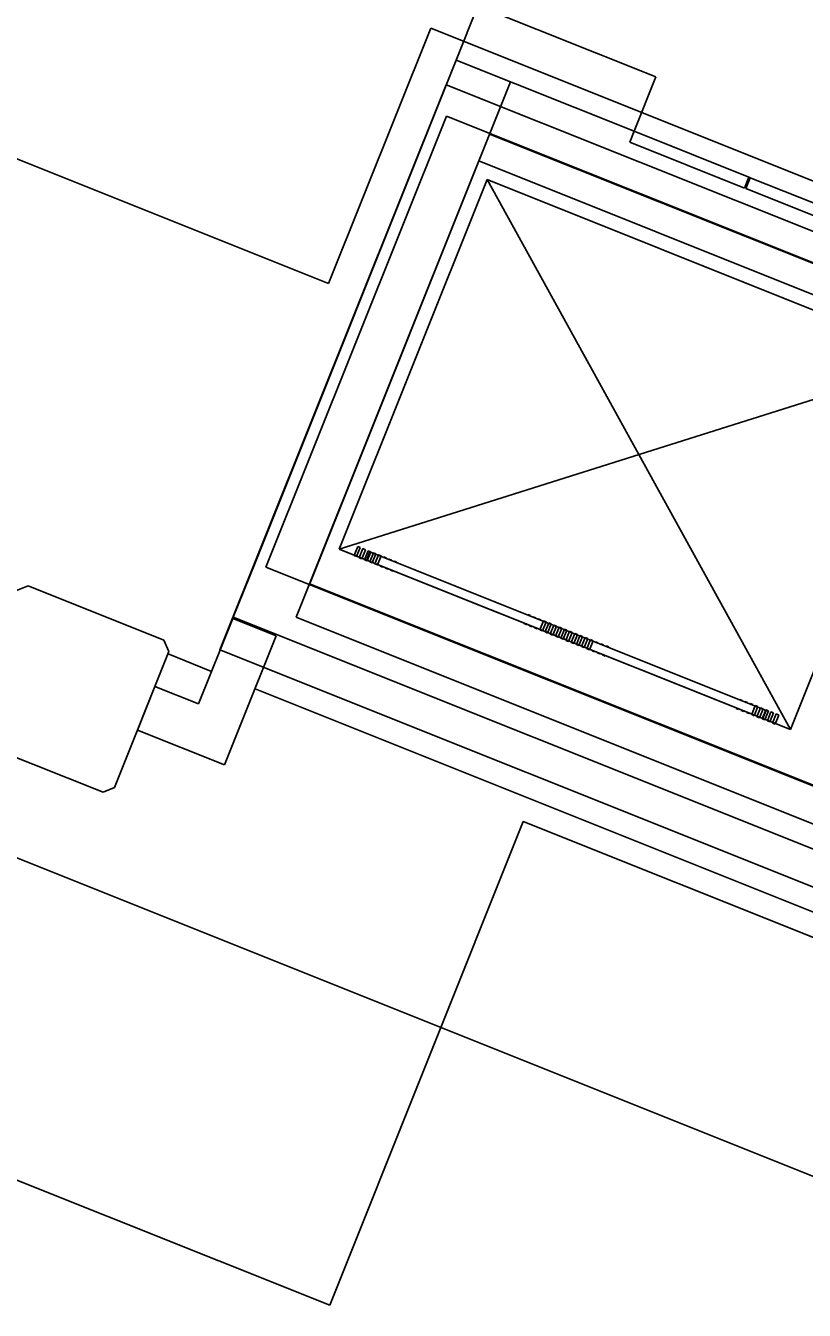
# Model space of a CAD drawing. Extents: x 468143 to 491361, y 1438528 to 1468730.
# Drawn here: x 488886.94 to 488898.02, y 1467184.34 to 1467202.63 of the extents above; entities that cross this region are included whole.
import ezdxf

# ---------------------------------------------------------------- set-up
doc = ezdxf.new("R2010")
doc.units = 0
doc.layers.add('Xreference_dp', color=7, linetype='Continuous')

msp = doc.modelspace()

# ---------------------------------------------------------------- linework, layer by layer
at = {"layer": 'Xreference_dp'}
for p, q in [((488893.373, 1467202.916), (488893.063, 1467202.142)), ((488895.907, 1467201.902), (488893.373, 1467202.916)), ((488892.703, 1467202.596), (488891.248, 1467198.959)), ((488932.008, 1467186.871), (488892.703, 1467202.596)), ((488893.063, 1467202.142), (488890.2, 1467194.985)), ((488893.063, 1467202.142), (488895.597, 1467201.129)), ((488893.837, 1467201.833), (488893.063, 1467202.142)), ((488891.248, 1467198.959), (488883.743, 1467201.962)), ((488890.974, 1467194.676), (488893.837, 1467201.833)), ((488895.597, 1467201.129), (488895.907, 1467201.902)), ((488892.92, 1467201.791), (488889.7, 1467193.744)), ((488892.92, 1467201.791), (488889.7, 1467193.744)), ((488931.296, 1467186.438), (488892.92, 1467201.791)), ((488931.296, 1467186.438), (488892.92, 1467201.791)), ((488890.355, 1467194.924), (488892.924, 1467201.345)), ((488892.924, 1467201.345), (488900.971, 1467198.126)), ((488893.539, 1467201.088), (488900.957, 1467198.12)), ((488900.971, 1467198.126), (488893.543, 1467201.098)), ((488895.535, 1467200.974), (488895.597, 1467201.129)), ((488895.597, 1467201.129), (488897.232, 1467200.475)), ((488897.17, 1467200.32), (488895.535, 1467200.974)), ((488890.784, 1467194.209), (488893.384, 1467200.708)), ((488890.784, 1467194.209), (488893.384, 1467200.708)), ((488893.384, 1467200.708), (488911.411, 1467193.496)), ((488893.384, 1467200.708), (488911.411, 1467193.496)), ((488893.504, 1467200.44), (488891.4, 1467195.179)), ((488893.504, 1467200.44), (488891.4, 1467195.179)), ((488897.821, 1467192.61), (488893.504, 1467200.44)), ((488899.926, 1467197.871), (488893.504, 1467200.44)), ((488899.926, 1467197.871), (488893.504, 1467200.44)), ((488897.232, 1467200.475), (488897.17, 1467200.32)), ((488897.251, 1467200.467), (488897.189, 1467200.312)), ((488897.232, 1467200.475), (488897.251, 1467200.467)), ((488897.251, 1467200.467), (488898.886, 1467199.813)), ((488898.824, 1467199.658), (488897.189, 1467200.312)), ((488891.4, 1467195.179), (488899.926, 1467197.871)), ((488897.821, 1467192.61), (488899.926, 1467197.871)), ((488897.821, 1467192.61), (488899.926, 1467197.871)), ((488871.705, 1467196.824), (489040.048, 1467129.477)), ((488897.821, 1467192.61), (488891.4, 1467195.179)), ((488891.4, 1467195.179), (488891.789, 1467195.023)), ((488891.662, 1467195.216), (488891.61, 1467195.087)), ((488891.662, 1467195.216), (488891.61, 1467195.087)), ((488891.647, 1467195.072), (488891.61, 1467195.087)), ((488891.61, 1467195.087), (488891.647, 1467195.072)), ((488891.647, 1467195.072), (488891.61, 1467195.087)), ((488891.61, 1467195.087), (488891.647, 1467195.072)), ((488891.647, 1467195.072), (488891.699, 1467195.201)), ((488891.647, 1467195.072), (488891.699, 1467195.201)), ((488891.699, 1467195.201), (488891.662, 1467195.216)), ((488891.662, 1467195.216), (488891.699, 1467195.201)), ((488891.699, 1467195.201), (488891.662, 1467195.216)), ((488891.662, 1467195.216), (488891.699, 1467195.201)), ((488891.736, 1467195.186), (488891.685, 1467195.057)), ((488891.736, 1467195.186), (488891.685, 1467195.057)), ((488891.722, 1467195.042), (488891.685, 1467195.057)), ((488891.685, 1467195.057), (488891.722, 1467195.042)), ((488891.722, 1467195.042), (488891.685, 1467195.057)), ((488891.685, 1467195.057), (488891.722, 1467195.042)), ((488891.722, 1467195.042), (488891.773, 1467195.171)), ((488891.722, 1467195.042), (488891.773, 1467195.171)), ((488891.773, 1467195.171), (488891.736, 1467195.186)), ((488891.736, 1467195.186), (488891.773, 1467195.171)), ((488891.773, 1467195.171), (488891.736, 1467195.186)), ((488891.736, 1467195.186), (488891.773, 1467195.171)), ((488891.811, 1467195.156), (488891.759, 1467195.027)), ((488891.811, 1467195.156), (488891.759, 1467195.027)), ((488891.836, 1467195.139), (488891.789, 1467195.023)), ((488891.796, 1467195.012), (488891.848, 1467195.141)), ((488891.848, 1467195.141), (488891.811, 1467195.156)), ((488891.811, 1467195.156), (488891.848, 1467195.141)), ((488891.848, 1467195.141), (488891.811, 1467195.156)), ((488891.811, 1467195.156), (488891.848, 1467195.141)), ((488891.885, 1467195.127), (488891.833, 1467194.997)), ((488891.836, 1467195.139), (488897.478, 1467192.882)), ((488891.87, 1467194.983), (488891.922, 1467195.112)), ((488891.922, 1467195.112), (488891.885, 1467195.127)), ((488891.885, 1467195.127), (488891.922, 1467195.112)), ((488891.922, 1467195.112), (488891.885, 1467195.127)), ((488891.885, 1467195.127), (488891.922, 1467195.112)), ((488891.959, 1467195.097), (488891.907, 1467194.968)), ((488891.945, 1467194.953), (488891.996, 1467195.082)), ((488891.996, 1467195.082), (488891.959, 1467195.097)), ((488891.959, 1467195.097), (488891.996, 1467195.082)), ((488891.996, 1467195.082), (488891.959, 1467195.097)), ((488891.959, 1467195.097), (488891.996, 1467195.082)), ((488892.071, 1467195.052), (488892.033, 1467195.067)), ((488892.033, 1467195.067), (488892.071, 1467195.052)), ((488890.2, 1467194.985), (488889.891, 1467194.212)), ((488898.402, 1467191.704), (488890.355, 1467194.924)), ((488891.796, 1467195.012), (488891.759, 1467195.027)), ((488891.759, 1467195.027), (488891.796, 1467195.012)), ((488891.796, 1467195.012), (488891.759, 1467195.027)), ((488891.759, 1467195.027), (488891.796, 1467195.012)), ((488897.431, 1467192.766), (488891.789, 1467195.023)), ((488891.87, 1467194.983), (488891.833, 1467194.997)), ((488891.833, 1467194.997), (488891.87, 1467194.983)), ((488891.87, 1467194.983), (488891.833, 1467194.997)), ((488891.833, 1467194.997), (488891.87, 1467194.983)), ((488891.945, 1467194.953), (488891.907, 1467194.968)), ((488891.907, 1467194.968), (488891.945, 1467194.953)), ((488891.945, 1467194.953), (488891.907, 1467194.968)), ((488891.907, 1467194.968), (488891.945, 1467194.953)), ((488892.019, 1467194.923), (488891.982, 1467194.938)), ((488891.982, 1467194.938), (488892.019, 1467194.923)), ((488892.093, 1467194.893), (488892.056, 1467194.908)), ((488892.056, 1467194.908), (488892.093, 1467194.893)), ((488892.145, 1467195.023), (488892.108, 1467195.037)), ((488892.108, 1467195.037), (488892.145, 1467195.023)), ((488892.13, 1467194.878), (488892.167, 1467194.864)), ((488892.167, 1467194.864), (488892.13, 1467194.878)), ((488892.182, 1467195.008), (488892.219, 1467194.993)), ((488892.219, 1467194.993), (488892.182, 1467195.008)), ((488898.396, 1467191.718), (488890.978, 1467194.686)), ((488886.969, 1467194.658), (488886.807, 1467194.588)), ((488888.904, 1467193.884), (488886.969, 1467194.658)), ((488923.47, 1467181.676), (488890.974, 1467194.676)), ((488889.883, 1467194.192), (488889.395, 1467192.974)), ((488890.502, 1467193.945), (488889.883, 1467194.192)), ((488889.891, 1467194.212), (488923.16, 1467180.902)), ((488908.811, 1467186.996), (488890.784, 1467194.209)), ((488908.811, 1467186.996), (488890.784, 1467194.209)), ((488894.121, 1467194.232), (488894.084, 1467194.247)), ((488894.084, 1467194.247), (488894.121, 1467194.232)), ((488894.158, 1467194.217), (488894.195, 1467194.202)), ((488894.195, 1467194.202), (488894.158, 1467194.217)), ((488894.232, 1467194.187), (488894.269, 1467194.173)), ((488894.269, 1467194.173), (488894.232, 1467194.187)), ((488894.307, 1467194.158), (488894.255, 1467194.029)), ((488894.292, 1467194.014), (488894.344, 1467194.143)), ((488894.344, 1467194.143), (488894.307, 1467194.158)), ((488894.307, 1467194.158), (488894.344, 1467194.143)), ((488894.344, 1467194.143), (488894.307, 1467194.158)), ((488894.307, 1467194.158), (488894.344, 1467194.143)), ((488894.069, 1467194.103), (488894.032, 1467194.118)), ((488894.032, 1467194.118), (488894.069, 1467194.103)), ((488894.106, 1467194.088), (488894.143, 1467194.073)), ((488894.143, 1467194.073), (488894.106, 1467194.088)), ((488894.181, 1467194.058), (488894.218, 1467194.043)), ((488894.218, 1467194.043), (488894.181, 1467194.058)), ((488894.292, 1467194.014), (488894.255, 1467194.029)), ((488894.255, 1467194.029), (488894.292, 1467194.014)), ((488894.292, 1467194.014), (488894.255, 1467194.029)), ((488894.255, 1467194.029), (488894.292, 1467194.014)), ((488894.381, 1467194.128), (488894.329, 1467193.999)), ((488894.329, 1467193.999), (488894.366, 1467193.984)), ((488894.366, 1467193.984), (488894.329, 1467193.999)), ((488894.329, 1467193.999), (488894.366, 1467193.984)), ((488894.366, 1467193.984), (488894.329, 1467193.999)), ((488894.366, 1467193.984), (488894.418, 1467194.113)), ((488894.381, 1467194.128), (488894.418, 1467194.113)), ((488894.418, 1467194.113), (488894.381, 1467194.128)), ((488894.381, 1467194.128), (488894.418, 1467194.113)), ((488894.418, 1467194.113), (488894.381, 1467194.128)), ((488894.455, 1467194.098), (488894.403, 1467193.969)), ((488894.403, 1467193.969), (488894.441, 1467193.954)), ((488894.441, 1467193.954), (488894.403, 1467193.969)), ((488894.403, 1467193.969), (488894.441, 1467193.954)), ((488894.441, 1467193.954), (488894.403, 1467193.969)), ((488894.441, 1467193.954), (488894.492, 1467194.083)), ((488894.455, 1467194.098), (488894.492, 1467194.083)), ((488894.492, 1467194.083), (488894.455, 1467194.098)), ((488894.455, 1467194.098), (488894.492, 1467194.083)), ((488894.492, 1467194.083), (488894.455, 1467194.098)), ((488894.529, 1467194.069), (488894.478, 1467193.939)), ((488894.515, 1467193.925), (488894.567, 1467194.054)), ((488894.529, 1467194.069), (488894.567, 1467194.054)), ((488894.567, 1467194.054), (488894.529, 1467194.069)), ((488894.529, 1467194.069), (488894.567, 1467194.054)), ((488894.567, 1467194.054), (488894.529, 1467194.069)), ((488894.604, 1467194.039), (488894.552, 1467193.91)), ((488894.589, 1467193.895), (488894.641, 1467194.024)), ((488894.604, 1467194.039), (488894.641, 1467194.024)), ((488894.641, 1467194.024), (488894.604, 1467194.039)), ((488894.604, 1467194.039), (488894.641, 1467194.024)), ((488894.641, 1467194.024), (488894.604, 1467194.039)), ((488894.678, 1467194.009), (488894.626, 1467193.88)), ((488894.663, 1467193.865), (488894.715, 1467193.994)), ((488894.678, 1467194.009), (488894.715, 1467193.994)), ((488894.715, 1467193.994), (488894.678, 1467194.009)), ((488894.678, 1467194.009), (488894.715, 1467193.994)), ((488894.715, 1467193.994), (488894.678, 1467194.009)), ((488894.752, 1467193.979), (488894.701, 1467193.85)), ((488894.738, 1467193.835), (488894.789, 1467193.965)), ((488894.752, 1467193.979), (488894.789, 1467193.965)), ((488894.789, 1467193.965), (488894.752, 1467193.979)), ((488894.752, 1467193.979), (488894.789, 1467193.965)), ((488894.789, 1467193.965), (488894.752, 1467193.979)), ((488894.826, 1467193.95), (488894.775, 1467193.821)), ((488894.826, 1467193.95), (488894.864, 1467193.935)), ((488894.864, 1467193.935), (488894.826, 1467193.95)), ((488894.826, 1467193.95), (488894.864, 1467193.935)), ((488894.864, 1467193.935), (488894.826, 1467193.95)), ((488888.973, 1467193.721), (488888.904, 1467193.884)), ((488890.014, 1467192.726), (488890.502, 1467193.945)), ((488894.478, 1467193.939), (488894.515, 1467193.925)), ((488894.515, 1467193.925), (488894.478, 1467193.939)), ((488894.478, 1467193.939), (488894.515, 1467193.925)), ((488894.515, 1467193.925), (488894.478, 1467193.939)), ((488894.552, 1467193.91), (488894.589, 1467193.895)), ((488894.589, 1467193.895), (488894.552, 1467193.91)), ((488894.552, 1467193.91), (488894.589, 1467193.895)), ((488894.589, 1467193.895), (488894.552, 1467193.91)), ((488894.626, 1467193.88), (488894.663, 1467193.865)), ((488894.663, 1467193.865), (488894.626, 1467193.88)), ((488894.626, 1467193.88), (488894.663, 1467193.865)), ((488894.663, 1467193.865), (488894.626, 1467193.88)), ((488894.701, 1467193.85), (488894.738, 1467193.835)), ((488894.738, 1467193.835), (488894.701, 1467193.85)), ((488894.701, 1467193.85), (488894.738, 1467193.835)), ((488894.738, 1467193.835), (488894.701, 1467193.85)), ((488894.775, 1467193.821), (488894.812, 1467193.806)), ((488894.812, 1467193.806), (488894.775, 1467193.821)), ((488894.775, 1467193.821), (488894.812, 1467193.806)), ((488894.812, 1467193.806), (488894.775, 1467193.821)), ((488894.812, 1467193.806), (488894.864, 1467193.935)), ((488894.901, 1467193.92), (488894.849, 1467193.791)), ((488894.849, 1467193.791), (488894.886, 1467193.776)), ((488894.886, 1467193.776), (488894.849, 1467193.791)), ((488894.849, 1467193.791), (488894.886, 1467193.776)), ((488894.886, 1467193.776), (488894.849, 1467193.791)), ((488894.886, 1467193.776), (488894.938, 1467193.905)), ((488894.901, 1467193.92), (488894.938, 1467193.905)), ((488894.938, 1467193.905), (488894.901, 1467193.92)), ((488894.901, 1467193.92), (488894.938, 1467193.905)), ((488894.938, 1467193.905), (488894.901, 1467193.92)), ((488894.975, 1467193.89), (488894.923, 1467193.761)), ((488894.961, 1467193.746), (488895.012, 1467193.875)), ((488894.975, 1467193.89), (488895.012, 1467193.875)), ((488895.012, 1467193.875), (488894.975, 1467193.89)), ((488894.975, 1467193.89), (488895.012, 1467193.875)), ((488895.012, 1467193.875), (488894.975, 1467193.89)), ((488895.049, 1467193.861), (488895.086, 1467193.846)), ((488895.086, 1467193.846), (488895.049, 1467193.861)), ((488895.124, 1467193.831), (488895.161, 1467193.816)), ((488895.161, 1467193.816), (488895.124, 1467193.831)), ((488895.198, 1467193.801), (488895.235, 1467193.786)), ((488895.235, 1467193.786), (488895.198, 1467193.801)), ((488888.199, 1467191.787), (488888.973, 1467193.721)), ((488888.962, 1467193.686), (488889.581, 1467193.438)), ((488889.581, 1467193.438), (488888.962, 1467193.686)), ((488889.7, 1467193.744), (488928.077, 1467178.392)), ((488889.7, 1467193.744), (488928.077, 1467178.392)), ((488894.923, 1467193.761), (488894.961, 1467193.746)), ((488894.961, 1467193.746), (488894.923, 1467193.761)), ((488894.923, 1467193.761), (488894.961, 1467193.746)), ((488894.961, 1467193.746), (488894.923, 1467193.761)), ((488894.998, 1467193.731), (488895.035, 1467193.717)), ((488895.035, 1467193.717), (488894.998, 1467193.731)), ((488895.072, 1467193.702), (488895.109, 1467193.687)), ((488895.109, 1467193.687), (488895.072, 1467193.702)), ((488895.146, 1467193.672), (488895.183, 1467193.657)), ((488895.183, 1467193.657), (488895.146, 1467193.672)), ((488888.776, 1467193.221), (488888.529, 1467192.602)), ((488889.395, 1467192.974), (488888.776, 1467193.221)), ((488890.2, 1467193.19), (488924.592, 1467179.432)), ((488924.592, 1467179.432), (488890.2, 1467193.19)), ((488897.137, 1467193.025), (488897.1, 1467193.04)), ((488897.1, 1467193.04), (488897.137, 1467193.025)), ((488897.085, 1467192.896), (488897.048, 1467192.911)), ((488897.048, 1467192.911), (488897.085, 1467192.896)), ((488897.122, 1467192.881), (488897.159, 1467192.867)), ((488897.159, 1467192.867), (488897.122, 1467192.881)), ((488897.174, 1467193.011), (488897.211, 1467192.996)), ((488897.211, 1467192.996), (488897.174, 1467193.011)), ((488897.197, 1467192.852), (488897.234, 1467192.837)), ((488897.234, 1467192.837), (488897.197, 1467192.852)), ((488897.248, 1467192.981), (488897.285, 1467192.966)), ((488897.285, 1467192.966), (488897.248, 1467192.981)), ((488897.322, 1467192.951), (488897.271, 1467192.822)), ((488897.308, 1467192.807), (488897.36, 1467192.936)), ((488897.322, 1467192.951), (488897.36, 1467192.936)), ((488897.36, 1467192.936), (488897.322, 1467192.951)), ((488897.322, 1467192.951), (488897.36, 1467192.936)), ((488897.36, 1467192.936), (488897.322, 1467192.951)), ((488897.397, 1467192.921), (488897.345, 1467192.792)), ((488897.382, 1467192.777), (488897.434, 1467192.907)), ((488897.397, 1467192.921), (488897.434, 1467192.907)), ((488897.434, 1467192.907), (488897.397, 1467192.921)), ((488897.397, 1467192.921), (488897.434, 1467192.907)), ((488897.434, 1467192.907), (488897.397, 1467192.921)), ((488897.471, 1467192.892), (488897.419, 1467192.763)), ((488897.431, 1467192.766), (488897.478, 1467192.882)), ((488897.457, 1467192.748), (488897.508, 1467192.877)), ((488897.457, 1467192.748), (488897.508, 1467192.877)), ((488897.471, 1467192.892), (488897.508, 1467192.877)), ((488897.508, 1467192.877), (488897.471, 1467192.892)), ((488897.471, 1467192.892), (488897.508, 1467192.877)), ((488897.508, 1467192.877), (488897.471, 1467192.892)), ((488897.545, 1467192.862), (488897.494, 1467192.733)), ((488897.545, 1467192.862), (488897.494, 1467192.733)), ((488897.545, 1467192.862), (488897.582, 1467192.847)), ((488897.582, 1467192.847), (488897.545, 1467192.862)), ((488897.545, 1467192.862), (488897.582, 1467192.847)), ((488897.582, 1467192.847), (488897.545, 1467192.862)), ((488889.767, 1467192.107), (488890.014, 1467192.726)), ((488897.271, 1467192.822), (488897.308, 1467192.807)), ((488897.308, 1467192.807), (488897.271, 1467192.822)), ((488897.271, 1467192.822), (488897.308, 1467192.807)), ((488897.308, 1467192.807), (488897.271, 1467192.822)), ((488897.345, 1467192.792), (488897.382, 1467192.777)), ((488897.382, 1467192.777), (488897.345, 1467192.792)), ((488897.345, 1467192.792), (488897.382, 1467192.777)), ((488897.382, 1467192.777), (488897.345, 1467192.792)), ((488897.419, 1467192.763), (488897.457, 1467192.748)), ((488897.457, 1467192.748), (488897.419, 1467192.763)), ((488897.419, 1467192.763), (488897.457, 1467192.748)), ((488897.457, 1467192.748), (488897.419, 1467192.763)), ((488897.431, 1467192.766), (488897.821, 1467192.61)), ((488897.494, 1467192.733), (488897.531, 1467192.718)), ((488897.531, 1467192.718), (488897.494, 1467192.733)), ((488897.494, 1467192.733), (488897.531, 1467192.718)), ((488897.531, 1467192.718), (488897.494, 1467192.733)), ((488897.531, 1467192.718), (488897.582, 1467192.847)), ((488897.531, 1467192.718), (488897.582, 1467192.847)), ((488897.62, 1467192.832), (488897.568, 1467192.703)), ((488897.62, 1467192.832), (488897.568, 1467192.703)), ((488897.568, 1467192.703), (488897.605, 1467192.688)), ((488897.605, 1467192.688), (488897.568, 1467192.703)), ((488897.568, 1467192.703), (488897.605, 1467192.688)), ((488897.605, 1467192.688), (488897.568, 1467192.703)), ((488897.605, 1467192.688), (488897.657, 1467192.817)), ((488897.605, 1467192.688), (488897.657, 1467192.817)), ((488897.62, 1467192.832), (488897.657, 1467192.817)), ((488897.657, 1467192.817), (488897.62, 1467192.832)), ((488897.62, 1467192.832), (488897.657, 1467192.817)), ((488897.657, 1467192.817), (488897.62, 1467192.832)), ((488886.103, 1467192.491), (488888.037, 1467191.717)), ((488888.529, 1467192.602), (488889.767, 1467192.107)), ((488888.037, 1467191.717), (488888.199, 1467191.787)), ((488891.263, 1467184.413), (488894.018, 1467191.299)), ((488894.018, 1467191.299), (488928.293, 1467177.587)), ((488878.729, 1467189.428), (488891.263, 1467184.413))]:
    msp.add_line(p, q, dxfattribs=at)

doc.saveas('drawing.dxf')
